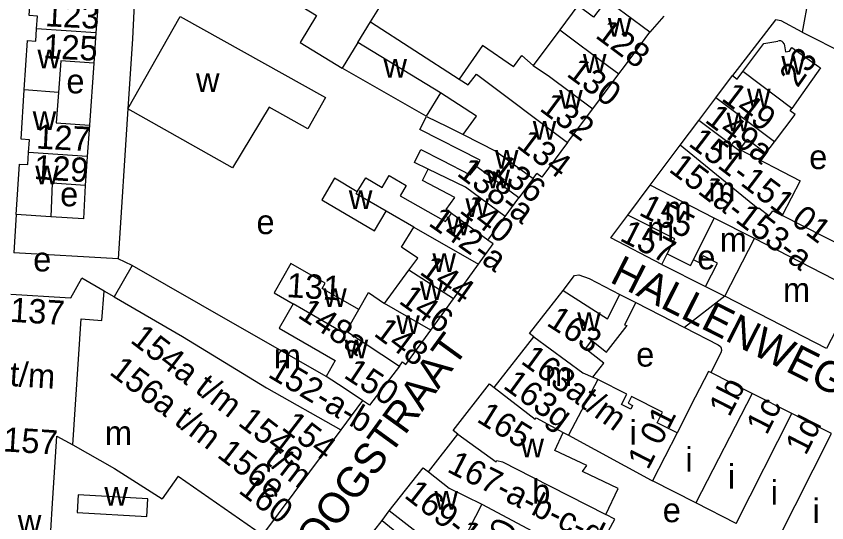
# Model space of a CAD drawing. Extents: x 159700 to 161346, y 381730 to 382922.
# Drawn here: x 160560.5 to 160693.5, y 382358.4 to 382441.6 of the extents above; entities that cross this region are included whole.
import ezdxf

# ---------------------------------------------------------------- set-up
doc = ezdxf.new("R2010")
doc.units = 0
for name, color, linetype in [('BLT_Basislijn', 7, 'Continuous'), ('BLT_Bebouwing', 7, 'Continuous'), ('BLT_Centroide', 7, 'Continuous'), ('BLT_Huisnummer', 7, 'Continuous'), ('BLT_Huisnummer_ tussenligend', 7, 'Continuous'), ('BLT_Huisnummer_reeks', 7, 'Continuous'), ('BLT_Onderverdeling_panden', 7, 'Continuous'), ('BLT_Straatnaam', 7, 'Continuous'), ('BLT_Vlakafsluiter', 7, 'Continuous')]:
    doc.layers.add(name, color=color, linetype=linetype)

msp = doc.modelspace()

# ---------------------------------------------------------------- linework, layer by layer
at = {"layer": 'BLT_Basislijn'}
for p, q in [((160666.8, 382441.59), (160664.52, 382438.94)), ((160689.49, 382438.97), (160700, 382433.64)), ((160573.24, 382433.86), (160572.52, 382423.66)), ((160578.84, 382426.38), (160577.21, 382401.72)), ((160571.82, 382413.78), (160571.53, 382408.31)), ((160560.5, 382409.03), (160560.1, 382402.73)), ((160571.53, 382408.31), (160566.2, 382408.65)), ((160577.21, 382401.72), (160560.1, 382402.73)), ((160579.55, 382400.66), (160577.21, 382401.72)), ((160666.46, 382400.8), (160673.65, 382397.21)), ((160620.58, 382358.77), (160621.7, 382360.37))]:
    msp.add_line(p, q, dxfattribs=at)
for points in [[(160574.4, 382448.62), (160580.08, 382448.13), (160579.6, 382437.83), (160578.84, 382426.38)], [(160689.49, 382438.97), (160686.05, 382440.83), (160685.14, 382440.97), (160679.22, 382433.33), (160678.05, 382431.82)], [(160650.29, 382396.54), (160652.12, 382399.01), (160652.85, 382399.13), (160654.57, 382398.49), (160659.6, 382395.89)], [(160662.21, 382394.55), (160670.21, 382390.45)], [(160670.21, 382390.45), (160675.72, 382387.63), (160676.09, 382387.34), (160676.24, 382387.07), (160676.29, 382386.66), (160676.16, 382386.28), (160674.52, 382383.06)]]:
    msp.add_lwpolyline(points, dxfattribs=at)
at = {"layer": 'BLT_Bebouwing'}
for p, q in [((160573.94, 382443.84), (160573.59, 382438.84)), ((160618.66, 382440.65), (160620, 382442.84)), ((160618.66, 382440.65), (160633.23, 382431.22)), ((160649.74, 382439.35), (160645.37, 382433.48)), ((160573.59, 382438.84), (160573.24, 382433.86)), ((160655.14, 382426.35), (160659.43, 382432.12)), ((160675.33, 382428.19), (160678.05, 382431.82)), ((160672.52, 382424.44), (160675.33, 382428.19)), ((160596.01, 382416.68), (160578.84, 382426.38)), ((160651.01, 382420.81), (160655.14, 382426.35)), ((160572.52, 382423.66), (160572.16, 382418.53)), ((160669.47, 382420.37), (160672.52, 382424.44)), ((160664.57, 382413.83), (160669.47, 382420.37)), ((160572.16, 382418.53), (160571.82, 382413.78)), ((160645.33, 382414.91), (160645.97, 382415.73)), ((160660.89, 382408.92), (160664.57, 382413.83)), ((160640.77, 382408.69), (160643.02, 382411.76)), ((160566.2, 382408.65), (160560.5, 382409.03)), ((160625.79, 382406.96), (160621.22, 382409.58)), ((160637.93, 382404.82), (160640.77, 382408.69)), ((160699.5, 382402.09), (160686.2, 382408.86)), ((160666.46, 382400.8), (160667.35, 382402.56)), ((160579.55, 382400.66), (160576.57, 382395.49)), ((160590.82, 382394.16), (160579.55, 382400.66)), ((160624.96, 382399.89), (160626.41, 382401.85)), ((160632.29, 382395.19), (160636.4, 382400.85)), ((160620.93, 382394.39), (160624.96, 382399.89)), ((160574.92, 382396.45), (160571.25, 382398.57)), ((160673.65, 382397.21), (160676.8, 382395.6)), ((160576.57, 382395.49), (160574.92, 382396.45)), ((160602.82, 382396.16), (160605.95, 382394.36)), ((160611.36, 382382.44), (160590.82, 382394.16)), ((160628.55, 382390.04), (160632.29, 382395.19)), ((160638.97, 382380.62), (160645.47, 382388.95)), ((160623.43, 382384.13), (160623.92, 382384.8)), ((160623.43, 382384.13), (160618.51, 382377.73)), ((160655.98, 382381.94), (160655.16, 382382.29)), ((160681.32, 382379.62), (160674.52, 382383.06)), ((160687.81, 382376.33), (160681.32, 382379.62)), ((160617.35, 382378.5), (160613.78, 382373.63)), ((160618.51, 382377.73), (160617.35, 382378.5)), ((160694.34, 382373.03), (160687.81, 382376.33)), ((160628.15, 382366.74), (160633, 382372.94)), ((160650.28, 382373.22), (160651.13, 382372.76)), ((160566.43, 382360.72), (160567.18, 382372.59)), ((160567.18, 382372.59), (160569.79, 382371.2)), ((160587.06, 382366.06), (160584.47, 382362.34)), ((160587.06, 382366.06), (160600.95, 382356.39)), ((160566.06, 382354.85), (160566.43, 382360.72)), ((160615.85, 382352.82), (160620.58, 382358.77))]:
    msp.add_line(p, q, dxfattribs=at)
for points in [[(160575.28, 382462.82), (160609.8, 382441.67), (160607.09, 382437.26), (160613.99, 382433.03)], [(160563.85, 382439.52), (160563.98, 382441.58), (160562.62, 382441.66), (160563.15, 382449.78)], [(160664.52, 382438.94), (160660.51, 382441.93), (160657.39, 382444.25), (160655.26, 382441.39), (160652.68, 382443.32), (160649.74, 382439.35)], [(160578.84, 382426.38), (160587.41, 382441.55), (160611.28, 382428.24), (160608.37, 382423.07), (160602.04, 382426.64), (160596.01, 382416.68)], [(160561.83, 382429.46), (160562.36, 382437.56), (160563.71, 382437.48), (160563.85, 382439.52)], [(160659.43, 382432.12), (160660.34, 382433.33), (160664.52, 382438.94)], [(160642.12, 382433.24), (160637.03, 382436.75), (160633.23, 382431.22)], [(160679.77, 382432.5), (160683.22, 382437.09), (160685.54, 382437.48)], [(160686.54, 382437.04), (160686.41, 382437.26), (160686.22, 382437.42), (160685.99, 382437.51), (160685.74, 382437.53), (160685.54, 382437.48)], [(160686.54, 382437.04), (160686.76, 382435.74), (160687.42, 382435.85), (160687.83, 382436.42), (160692.18, 382433.33), (160692.52, 382433.09), (160689.63, 382429.01), (160687.79, 382426.42)], [(160573.24, 382433.86), (160567.8, 382434.24), (160567.43, 382429.06)], [(160642.12, 382433.24), (160643.49, 382435.11), (160645.37, 382433.48)], [(160630.13, 382428.98), (160627.77, 382425.15), (160613.99, 382433.03)], [(160678.05, 382431.82), (160678.82, 382431.24), (160679.77, 382432.5)], [(160562.53, 382419.2), (160562.67, 382421.29), (160561.31, 382421.38), (160561.83, 382429.46)], [(160567.43, 382429.06), (160567.08, 382424.04), (160572.52, 382423.66)], [(160633.85, 382422.16), (160636.07, 382425.18), (160630.13, 382428.98)], [(160684.96, 382420.95), (160688.34, 382425.42), (160687.52, 382426.04), (160687.79, 382426.42)], [(160636.09, 382416.85), (160636.18, 382416.95), (160636.66, 382417.91), (160626.75, 382422.96), (160627.85, 382425.11), (160631.26, 382423.48), (160633.85, 382422.16)], [(160651.01, 382420.81), (160646.77, 382415.13), (160645.97, 382415.73)], [(160679.27, 382419.71), (160680.54, 382421.38), (160683.55, 382419.1), (160684.96, 382420.95)], [(160628.12, 382416.44), (160625.86, 382417.53), (160626.9, 382419.69), (160630.34, 382417.94), (160635.02, 382415.55)], [(160679.27, 382419.71), (160689.17, 382414.54), (160686.2, 382408.86)], [(160560.5, 382409.03), (160561.05, 382417.3), (160562.39, 382417.22), (160562.53, 382419.2)], [(160635.02, 382415.55), (160636.09, 382416.85)], [(160616.49, 382412.72), (160617.87, 382415.05), (160620.57, 382413.45), (160621.72, 382415.4), (160624.51, 382413.77), (160623.55, 382412.09), (160630.99, 382407.86), (160631.97, 382409.19)], [(160631.97, 382409.19), (160631.07, 382409.85), (160632.52, 382411.83), (160627.17, 382414.57), (160628.12, 382416.44)], [(160571.82, 382413.78), (160566.38, 382414.16), (160566.2, 382408.65)], [(160616.49, 382412.72), (160612.77, 382415), (160610.66, 382411.41), (160619.31, 382406.32), (160621.22, 382409.58)], [(160645.33, 382414.91), (160643.02, 382411.76)], [(160666.46, 382400.8), (160658.08, 382405.16), (160660.89, 382408.92)], [(160626.41, 382401.85), (160623.73, 382403.67), (160625.79, 382406.96)], [(160636.4, 382400.85), (160638.81, 382404.17), (160637.93, 382404.82)], [(160667.35, 382402.56), (160671.16, 382400.62), (160671.66, 382401.58)], [(160675.59, 382401.02), (160673.27, 382402.22), (160672.63, 382401.06), (160671.66, 382401.58)], [(160616.72, 382393.4), (160610.72, 382396.85), (160611.23, 382397.74), (160605.59, 382400.99), (160602.82, 382396.16)], [(160673.65, 382397.21), (160675.59, 382401.02)], [(160568.56, 382395.4), (160569.48, 382395.35), (160571.25, 382398.57)], [(160559.61, 382395.94), (160568.56, 382395.4)], [(160616.72, 382393.4), (160618.33, 382396.21), (160620.93, 382394.39)], [(160645.47, 382388.95), (160644.78, 382389.48), (160650.29, 382396.54)], [(160650.29, 382396.54), (160657.58, 382391.9), (160659.6, 382395.89)], [(160659.6, 382395.89), (160662.21, 382394.55)], [(160695.78, 382391.46), (160693.52, 382387), (160676.8, 382395.6)], [(160605.95, 382394.36), (160603.65, 382390.37), (160612.87, 382385.06), (160611.36, 382382.44)], [(160662.21, 382394.55), (160660.36, 382390.92), (160660.78, 382390.77)], [(160623.92, 382384.8), (160624.46, 382384.4), (160628.55, 382390.04)], [(160655.16, 382382.29), (160656.97, 382384.6), (160653.94, 382386.96), (160654.99, 382388.31), (160657.39, 382386.43), (160657.71, 382386.83), (160660.78, 382390.77)], [(160674.52, 382383.06), (160674.13, 382383.26), (160671.96, 382379.01), (160668.97, 382373.15)], [(160633, 382372.94), (160632.2, 382373.56), (160638.19, 382381.23), (160638.97, 382380.62)], [(160668.97, 382373.15), (160665.71, 382374.81), (160666.59, 382376.53), (160661.51, 382379.12), (160660.95, 382378.02), (160661.68, 382377.65), (160661.37, 382377.03), (160659.87, 382377.79), (160660.75, 382379.51), (160655.98, 382381.94)], [(160613.78, 382373.63), (160600.95, 382356.39)], [(160657.27, 382359.74), (160659.31, 382364.05), (160653.46, 382366.82), (160654.15, 382367.79), (160648.91, 382370.27), (160650.28, 382373.22)], [(160651.13, 382372.76), (160664.75, 382365.4), (160664.96, 382365.29)], [(160569.79, 382371.2), (160576.61, 382367.31), (160584.47, 382362.34)], [(160621.7, 382360.37), (160627.29, 382367.41), (160628.15, 382366.74)], [(160672.05, 382361.67), (160664.96, 382365.29)], [(160581.93, 382359.41), (160582.12, 382362.3), (160570.69, 382362.99), (160570.51, 382360.11), (160581.93, 382359.41)], [(160678.68, 382358.29), (160672.05, 382361.67)], [(160632.92, 382353.7), (160629.66, 382356.21), (160628.67, 382354.93), (160625.64, 382357.29), (160621.7, 382360.37)], [(160654.94, 382351.91), (160658.76, 382358.99), (160657.27, 382359.74)], [(160620.58, 382358.77), (160624.46, 382355.62), (160626.74, 382353.78), (160623.3, 382349.52), (160630.12, 382344.84)]]:
    msp.add_lwpolyline(points, dxfattribs=at)
at = {"layer": 'BLT_Onderverdeling_panden'}
for p, q in [((160616.6, 382437.28), (160618.66, 382440.65)), ((160573.59, 382438.84), (160563.85, 382439.52)), ((160616.6, 382437.28), (160613.99, 382433.03)), ((160630.13, 382428.98), (160616.6, 382437.28)), ((160645.37, 382433.48), (160648.04, 382431.65)), ((160648.04, 382431.65), (160655.14, 382426.35)), ((160687.79, 382426.42), (160679.77, 382432.5)), ((160567.43, 382429.06), (160561.83, 382429.46)), ((160684.96, 382420.95), (160675.33, 382428.19)), ((160572.16, 382418.53), (160562.53, 382419.2)), ((160643.02, 382411.76), (160636.09, 382416.85)), ((160675.07, 382408.43), (160664.57, 382413.83)), ((160637.93, 382404.82), (160631.97, 382409.19)), ((160671.66, 382401.58), (160675.07, 382408.43)), ((160681.66, 382405.05), (160675.07, 382408.43)), ((160625.79, 382406.96), (160636.4, 382400.85)), ((160676.8, 382395.6), (160681.66, 382405.05)), ((160698.37, 382396.46), (160681.66, 382405.05)), ((160632.29, 382395.19), (160624.96, 382399.89)), ((160628.55, 382390.04), (160620.93, 382394.39)), ((160614.69, 382389.88), (160616.72, 382393.4)), ((160614.69, 382389.88), (160623.43, 382384.13)), ((160655.98, 382381.94), (160651.13, 382372.76)), ((160681.32, 382379.62), (160672.05, 382361.67)), ((160678.68, 382358.29), (160687.81, 382376.33)), ((160668.97, 382373.15), (160664.96, 382365.29)), ((160685.19, 382354.97), (160694.34, 382373.03)), ((160636.91, 382361.45), (160632.92, 382353.7)), ((160636.91, 382361.45), (160654.94, 382351.91))]:
    msp.add_line(p, q, dxfattribs=at)
for points in [[(160649.74, 382439.35), (160657.8, 382433.33), (160659.43, 382432.12)], [(160633.23, 382431.22), (160634.67, 382430.29), (160636.04, 382432.04), (160651.01, 382420.81)], [(160679.27, 382419.71), (160679.11, 382419.5), (160672.52, 382424.44)], [(160633.85, 382422.16), (160639.2, 382419.41), (160641.3, 382417.86), (160645.33, 382414.91)], [(160682.38, 382410.12), (160682.27, 382409.97), (160669.47, 382420.37)], [(160640.77, 382408.69), (160634.23, 382413.49), (160628.12, 382416.44)], [(160621.22, 382409.58), (160616.3, 382412.41), (160616.49, 382412.72)], [(160682.38, 382410.12), (160684.11, 382408.82), (160684.71, 382409.62), (160686.2, 382408.86)], [(160667.35, 382402.56), (160668.6, 382405), (160660.89, 382408.92)], [(160569.79, 382371.2), (160571.14, 382391.89), (160574.57, 382391.61), (160574.92, 382396.45)], [(160576.57, 382395.49), (160587.82, 382388.99), (160601.58, 382380.57), (160613.78, 382373.63)], [(160614.69, 382389.88), (160614.44, 382389.44), (160605.95, 382394.36)], [(160645.47, 382388.95), (160653.52, 382382.99), (160655.16, 382382.29)], [(160617.35, 382378.5), (160614.33, 382380.48), (160611.36, 382382.44)], [(160638.97, 382380.62), (160645.66, 382375.4), (160645.83, 382375.62), (160650.28, 382373.22)], [(160633, 382372.94), (160639.3, 382368.41), (160639.41, 382368.61), (160640.3, 382368.42), (160645.11, 382365.96), (160657.27, 382359.74)], [(160628.15, 382366.74), (160631.54, 382364.1), (160636.91, 382361.45)]]:
    msp.add_lwpolyline(points, dxfattribs=at)
at = {"layer": 'BLT_Vlakafsluiter'}
for p, q in [((160691.53, 382449.86), (160689.49, 382438.97)), ((160676.8, 382395.6), (160670.21, 382390.45))]:
    msp.add_line(p, q, dxfattribs=at)

# ---------------------------------------------------------------- texts
at = {"layer": 'BLT_Centroide'}
for s, p in [('w', (160657.62, 382438.19)), ('w', (160563.99, 382433.01)), ('w', (160653.52, 382432.27)), ('w', (160620.78, 382431.49)), ('w', (160686.09, 382431.97)), ('e', (160568.74, 382428.9)), ('w', (160590.01, 382429.13)), ('w', (160649.62, 382426.38)), ('w', (160680.46, 382426.59)), ('w', (160563.21, 382422.88)), ('w', (160677.11, 382422.65)), ('w', (160645.29, 382421.31)), ('m', (160675.47, 382418.05)), ('w', (160639.08, 382416.55)), ('e', (160690.66, 382416.46)), ('w', (160563.64, 382413.94)), ('w', (160637.69, 382413.31)), ('m', (160674.1, 382411.18)), ('e', (160567.71, 382410.36)), ('w', (160615.1, 382409.89)), ('w', (160634.24, 382408.58)), ('m', (160666.88, 382408.03)), ('e', (160599.94, 382405.79)), ('w', (160631.15, 382405.61)), ('m', (160664.05, 382404.72)), ('m', (160675.99, 382402.92)), ('e', (160563.29, 382399.67)), ('w', (160628.82, 382399.58)), ('e', (160672.29, 382400.01)), ('w', (160626.73, 382394.97)), ('w', (160610.89, 382393.82)), ('m', (160686.36, 382394.66)), ('w', (160652.58, 382389.88)), ('w', (160622.89, 382389.41)), ('w', (160614.4, 382385.37)), ('m', (160602.79, 382383.78)), ('e', (160662.26, 382384.04)), ('m', (160647.29, 382380.84)), ('i', (160661.16, 382371.21)), ('m', (160575.06, 382371.15)), ('w', (160643.27, 382369.15)), ('i', (160670.33, 382366.79)), ('i', (160677.31, 382364)), ('b', (160645.2, 382361.56)), ('i', (160684.35, 382361.39)), ('w', (160574.98, 382361.19)), ('w', (160629.15, 382360.56)), ('i', (160691.22, 382358.35)), ('e', (160666.62, 382358.49)), ('w', (160560.77, 382356.59))]:
    msp.add_text(s, height=4, dxfattribs=at).set_placement(p)
at = {"layer": 'BLT_Huisnummer'}
for s, rotation, p in [('128', 323.2869, (160655.39, 382438.17)), ('125', 357.1915, (160564.86, 382434.68)), ('23', 54.6409, (160688.74, 382429.69)), ('149', 322.8576, (160676.07, 382427.85)), ('149a', 322.8555, (160673.36, 382424.31)), ('134', 322.9367, (160642.44, 382420.14)), ('151-151 01', 322.8555, (160670.68, 382420.42)), ('129', 356.3616, (160563.33, 382414.85)), ('136', 322.9367, (160638.31, 382416.06)), ('140', 322.9367, (160633.09, 382409.45)), ('155', 333.0199, (160662.53, 382409.02)), ('157', 333.0198, (160659.39, 382404.82)), ('131', 356.3616, (160604.81, 382395.46)), ('163', 327.139, (160647.38, 382390.92)), ('148', 323.3817, (160619.02, 382389.24)), ('1b', 62.9555, (160677.55, 382375.6)), ('1c', 62.9555, (160683.67, 382372.65)), ('165', 328.2457, (160635.91, 382375.11)), ('1 01', 62.9517, (160664.2, 382366.94)), ('1d', 62.9555, (160690.09, 382369.31))]:
    msp.add_text(s, height=4, rotation=rotation, dxfattribs=at).set_placement(p)
at = {"layer": 'BLT_Huisnummer_ tussenligend'}
for s, rotation, p in [('123', 357.1915, (160565.17, 382439.93)), ('130', 323.2879, (160650.66, 382431.87)), ('132', 323.2866, (160646.23, 382426.19)), ('127', 357.1915, (160563.7, 382419.84)), ('144', 324.6363, (160626.53, 382399.34)), ('146', 324.0133, (160623.12, 382394.57))]:
    msp.add_text(s, height=4, rotation=rotation, dxfattribs=at).set_placement(p)
at = {"layer": 'BLT_Huisnummer_reeks'}
for s, rotation, p in [('151a-153-a', 322.8555, (160667.45, 382416.19)), ('138-a', 322.9367, (160632.66, 382415.54)), ('142-a', 324.6363, (160627.99, 382407.34)), ('137', 356.3729, (160559.41, 382391.41)), ('148a', 326.6182, (160606.53, 382392.24)), ('154a t/m 154e', 322.4506, (160579.05, 382388.14)), ('163at/m', 323.9072, (160643.16, 382384.68)), ('t/m', 356.3729, (160559.37, 382380.87)), ('156a t/m 156e', 322.4506, (160575.62, 382382.9)), ('152-a-b', 329.2232, (160601.65, 382382.44)), ('150', 326.6182, (160614.08, 382382.35)), ('163g', 323.9072, (160640.24, 382380.62)), ('154', 322.4506, (160603.89, 382373.85)), ('157', 356.3729, (160558.27, 382370.13)), ('t/m', 322.4506, (160601.15, 382368.37)), ('167-a-b-c-d', 333.1989, (160631.03, 382366.87)), ('160', 322.4506, (160596.82, 382363.45)), ('169-171', 322.0255, (160624.02, 382362.67)), ('8 10', 63.1977, (160638.15, 382348.49))]:
    msp.add_text(s, height=4, rotation=rotation, dxfattribs=at).set_placement(p)
at = {"layer": 'BLT_Straatnaam'}
for s, rotation, p in [('HALLENWEG', 333.1464, (160657.75, 382398)), ('HOOGSTRAAT', 53.9884, (160607.26, 382349.21))]:
    msp.add_text(s, height=5, rotation=rotation, dxfattribs=at).set_placement(p)

doc.saveas('drawing.dxf')
